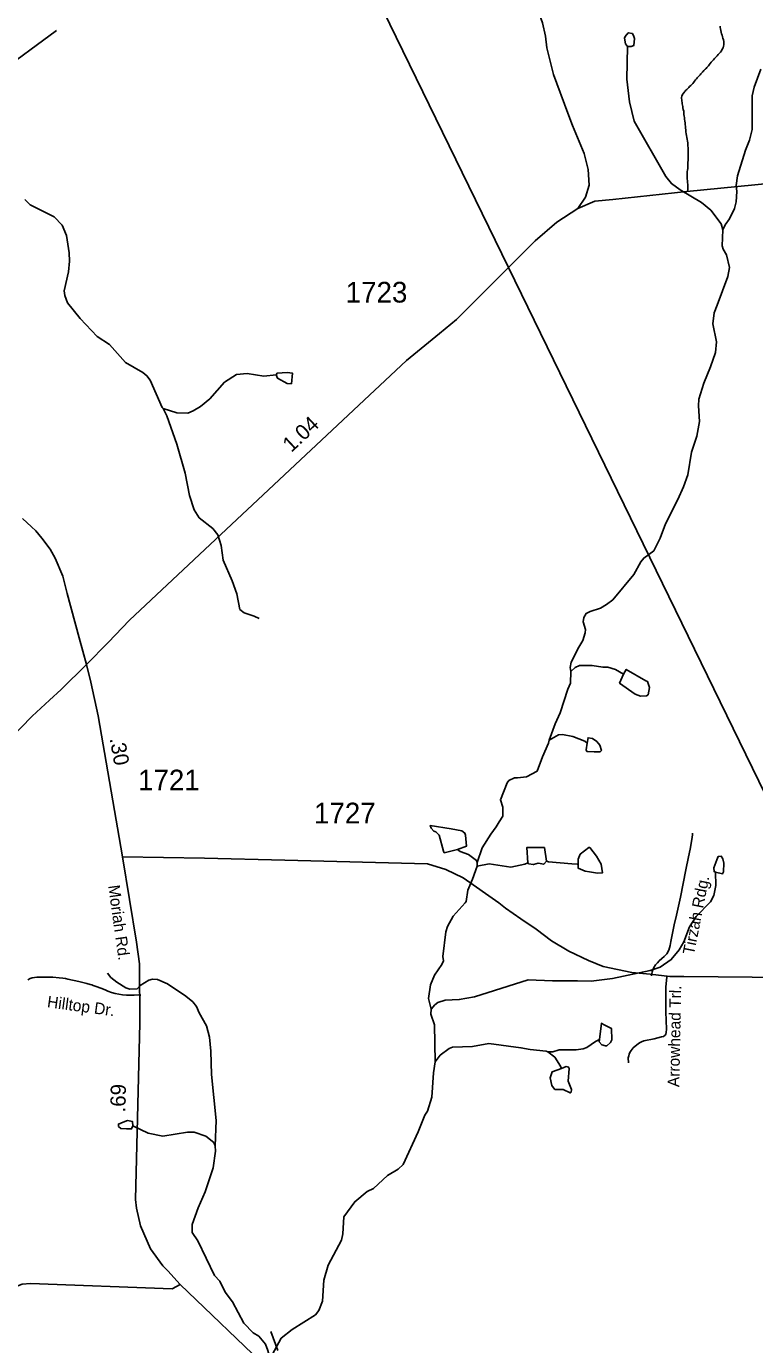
# Model space of a CAD drawing. Extents: x 1950930 to 2061844, y 904556 to 1017002.
# Drawn here: x 2039763 to 2045736, y 929421 to 940233 of the extents above; entities that cross this region are included whole.
import ezdxf

# ---------------------------------------------------------------- set-up
doc = ezdxf.new("R2010")
doc.units = 0
for name, color, linetype in [('Exist Hydrographic Creek Single Shore', 7, 'Continuous'), ('Exist Hydrographic Misc Water Feature', 7, 'Continuous'), ('Exist Road Non-System Type 51', 7, 'Continuous'), ('Exist Road Non-System Type 51 Label', 7, 'Continuous'), ('Exist Road Primary US Structure Standard Bridge CELL', 7, 'Continuous'), ('Exist Road Secondary Structure Culvert Number Label', 7, 'Continuous'), ('Exist Road Secondary Structure Pipe CELL', 7, 'Continuous'), ('Exist Road Secondary Type 51 Attributed', 7, 'Continuous'), ('Exist Road Secondary Type 51 Label', 7, 'Continuous'), ('Exist Road Secondary Type 51 Number Label', 7, 'Continuous'), ('Exist Utilities Electrical Transmission Line', 7, 'Continuous')]:
    doc.layers.add(name, color=color, linetype=linetype)

msp = doc.modelspace()

# ---------------------------------------------------------------- linework, layer by layer
at = {"layer": 'Exist Hydrographic Creek Single Shore'}
for points in [[(2045475, 938565), (2045461, 938613), (2045376, 938725), (2045300, 938788), (2045124, 938892), (2045054, 938944), (2045008, 939002), (2044749, 939457), (2044711, 939613), (2044688, 939801), (2044694, 940069)], [(2045475, 938565), (2045493, 938605), (2045530, 938655), (2045570, 938739), (2045584, 938795), (2045590, 938879), (2045584, 938927), (2045596, 939007), (2045660, 939219), (2045695, 939301), (2045715, 939387), (2045715, 939663), (2045731, 939735), (2045788, 939881)], [(2044229, 934942), (2044223, 934974), (2044231, 935020), (2044295, 935143), (2044327, 935196), (2044347, 935259), (2044349, 935286), (2044331, 935349), (2044336, 935386), (2044355, 935419), (2044386, 935435), (2044473, 935463), (2044522, 935491), (2044574, 935531), (2044744, 935739), (2044802, 935843), (2044826, 935872), (2044910, 935932), (2044961, 936036), (2045005, 936152), (2045107, 936352), (2045153, 936456), (2045188, 936556), (2045218, 936740), (2045262, 936872), (2045284, 936992), (2045275, 937120), (2045279, 937176), (2045319, 937307), (2045375, 937441), (2045414, 937559), (2045422, 937645), (2045394, 937793), (2045404, 937885), (2045428, 937948), (2045517, 938181), (2045529, 938257), (2045505, 938359), (2045477, 938405), (2045469, 938433), (2045475, 938565)], [(2044052, 934380), (2044100, 934514), (2044140, 934604), (2044204, 934798), (2044225, 934846), (2044229, 934942)], [(2043791, 934069), (2043865, 934078), (2043953, 934126), (2043995, 934242), (2044045, 934354), (2044052, 934380)], [(2043460, 933377), (2043500, 933497), (2043572, 933609), (2043616, 933669), (2043640, 933709), (2043670, 933757), (2043670, 933829), (2043651, 933889), (2043705, 934029), (2043721, 934049), (2043767, 934070), (2043791, 934069)], [(2043083, 932172), (2043062, 932260), (2043078, 932372), (2043110, 932452), (2043170, 932540), (2043184, 932568), (2043178, 932604), (2043203, 932808), (2043216, 932852), (2043263, 932936), (2043363, 933045), (2043371, 933057), (2043383, 933149), (2043423, 933239), (2043460, 933345)], [(2043117, 931740), (2043111, 932044), (2043081, 932132), (2043083, 932172)], [(2041772, 929274), (2041780, 929338), (2041854, 929474), (2041944, 929546), (2042133, 929666), (2042161, 929702), (2042191, 929778), (2042203, 929950), (2042238, 930072), (2042348, 930277), (2042358, 930329), (2042366, 930469), (2042456, 930593), (2042559, 930677), (2042610, 930703), (2042725, 930808), (2042811, 930860), (2042853, 930900), (2042977, 931168), (2043032, 931304), (2043054, 931336), (2043088, 931452), (2043102, 931652), (2043117, 931740)]]:
    msp.add_lwpolyline(points, dxfattribs=at)
at = {"layer": 'Exist Hydrographic Misc Water Feature'}
for points in [[(2044694, 940069), (2044678, 940089), (2044668, 940137), (2044674, 940151)], [(2044674, 940151), (2044700, 940181), (2044734, 940175), (2044746, 940151)], [(2044746, 940151), (2044752, 940133), (2044746, 940077), (2044722, 940067), (2044694, 940069)], [(2039750, 938812), (2039794, 938770), (2039991, 938670), (2040057, 938602), (2040093, 938519), (2040115, 938375), (2040117, 938307), (2040109, 938221), (2040074, 938063), (2040078, 938026), (2040100, 937965), (2040204, 937837), (2040344, 937689), (2040446, 937623), (2040577, 937476), (2040717, 937394), (2040751, 937368), (2040777, 937332), (2040877, 937108), (2040885, 937098)], [(2040885, 937098), (2040996, 937064), (2041087, 937062), (2041131, 937079), (2041191, 937115), (2041267, 937179), (2041389, 937315), (2041485, 937379), (2041573, 937387), (2041711, 937364), (2041813, 937374)], [(2041813, 937374), (2041821, 937390), (2041903, 937394)], [(2041903, 937394), (2041945, 937390), (2041937, 937302), (2041903, 937304)], [(2041903, 937304), (2041823, 937348), (2041813, 937374)], [(2040885, 937098), (2040916, 937040), (2040996, 936806), (2041066, 936568), (2041101, 936386), (2041139, 936267), (2041181, 936203), (2041293, 936115), (2041333, 936063), (2041361, 935975), (2041376, 935855), (2041452, 935687), (2041488, 935579), (2041514, 935451), (2041549, 935423), (2041631, 935396), (2041671, 935377)], [(2044229, 934942), (2044263, 934975), (2044299, 934991), (2044403, 934991), (2044491, 934979), (2044531, 934979), (2044595, 934959), (2044660, 934919)], [(2044756, 934757), (2044629, 934847), (2044660, 934919)], [(2044660, 934919), (2044683, 934959), (2044843, 934865)], [(2044843, 934865), (2044857, 934861), (2044875, 934812), (2044862, 934751), (2044848, 934742), (2044800, 934739), (2044756, 934757)], [(2044052, 934380), (2044128, 934422), (2044160, 934426), (2044244, 934410), (2044343, 934370), (2044363, 934355)], [(2044363, 934355), (2044370, 934399), (2044406, 934393), (2044443, 934367)], [(2044443, 934367), (2044467, 934339), (2044479, 934295), (2044469, 934283), (2044419, 934283)], [(2044419, 934283), (2044361, 934287), (2044353, 934299), (2044363, 934355)], [(2043246, 933652), (2043076, 933680), (2043084, 933656), (2043106, 933632), (2043120, 933626)], [(2043120, 933626), (2043148, 933600), (2043184, 933468), (2043190, 933456), (2043300, 933481)], [(2043300, 933481), (2043372, 933509), (2043364, 933601), (2043358, 933617), (2043334, 933635), (2043246, 933652)], [(2043876, 933374), (2043868, 933500), (2043948, 933500)], [(2043948, 933500), (2044012, 933498), (2044028, 933386)], [(2044290, 933358), (2044288, 933402), (2044306, 933444), (2044376, 933498), (2044384, 933499), (2044438, 933427)], [(2043460, 933377), (2043456, 933393), (2043390, 933441), (2043320, 933465), (2043300, 933481)], [(2044438, 933427), (2044476, 933363), (2044489, 933291), (2044448, 933287), (2044382, 933298)], [(2045426, 933397), (2045402, 933332), (2045404, 933301), (2045416, 933296)], [(2045484, 933371), (2045476, 933407), (2045462, 933427), (2045438, 933425), (2045426, 933397)], [(2043083, 932172), (2043113, 932208), (2043139, 932228), (2043198, 932248), (2043314, 932252), (2043438, 932273), (2043878, 932414), (2044078, 932406), (2044282, 932406), (2044394, 932403), (2044570, 932425), (2044878, 932489), (2044960, 932516), (2045052, 932580), (2045116, 932660), (2045154, 932724), (2045201, 932848), (2045257, 932932), (2045373, 933053), (2045401, 933104), (2045417, 933188), (2045416, 933296)], [(2043460, 933345), (2043460, 933377)], [(2043460, 933345), (2043559, 933365), (2043736, 933337), (2043851, 933362), (2043876, 933374)], [(2044028, 933386), (2044006, 933362), (2043960, 933370), (2043922, 933358), (2043882, 933366), (2043876, 933374)], [(2044028, 933386), (2044045, 933380), (2044237, 933366), (2044282, 933363), (2044290, 933358)], [(2044382, 933298), (2044345, 933306), (2044289, 933328), (2044290, 933358)], [(2045416, 933296), (2045473, 933283), (2045480, 933299), (2045484, 933371)], [(2041311, 931051), (2041320, 931259), (2041280, 931637), (2041277, 931829), (2041265, 931943), (2041241, 932035), (2041179, 932142), (2041157, 932194), (2041127, 932234), (2041072, 932280), (2040920, 932380), (2040838, 932416), (2040798, 932420), (2040766, 932412), (2040696, 932368), (2040672, 932340), (2040612, 932336), (2040580, 932347), (2040504, 932393), (2040456, 932433), (2040428, 932469)], [(2044465, 931925), (2044479, 932057), (2044497, 932047)], [(2044497, 932047), (2044561, 932015), (2044565, 931921), (2044555, 931899), (2044523, 931873), (2044513, 931873)], [(2043117, 931740), (2043157, 931796), (2043231, 931851), (2043259, 931860), (2043421, 931867), (2043557, 931891), (2043819, 931857), (2043895, 931842), (2044025, 931828), (2044041, 931822)], [(2044041, 931822), (2044081, 931822), (2044133, 931838), (2044273, 931838), (2044329, 931847), (2044359, 931859), (2044431, 931909), (2044465, 931925)], [(2044513, 931873), (2044483, 931881), (2044461, 931905), (2044465, 931925)], [(2044041, 931822), (2044097, 931778), (2044145, 931706), (2044153, 931686)], [(2044153, 931686), (2044075, 931658), (2044058, 931610), (2044074, 931546), (2044078, 931538)], [(2044232, 931492), (2044234, 931514), (2044208, 931582), (2044214, 931686), (2044210, 931698), (2044190, 931702), (2044153, 931686)], [(2044078, 931538), (2044098, 931514), (2044130, 931514), (2044166, 931514), (2044222, 931486), (2044232, 931492)], [(2040558, 931245), (2040518, 931231), (2040519, 931211), (2040539, 931195), (2040584, 931192)], [(2040635, 931215), (2040632, 931252), (2040592, 931259), (2040558, 931245)], [(2040584, 931192), (2040626, 931191), (2040635, 931215)], [(2041311, 931051), (2041301, 931079), (2041235, 931131), (2041140, 931164), (2041085, 931164), (2040883, 931132), (2040761, 931156), (2040635, 931215)], [(2041772, 929274), (2041744, 929374), (2041724, 929426), (2041670, 929490), (2041624, 929517), (2041547, 929597), (2041453, 929773), (2041393, 929853), (2041349, 929943), (2041307, 929989), (2041168, 930272), (2041122, 930340), (2041122, 930408), (2041172, 930544), (2041229, 930676), (2041295, 930871), (2041315, 931007), (2041311, 931051)]]:
    msp.add_lwpolyline(points, dxfattribs=at)
at = {"layer": 'Exist Road Non-System Type 51'}
for points in [[(2045308, 939857), (2045312, 939862), (2045316, 939867), (2045320, 939872), (2045324, 939877), (2045329, 939881), (2045332, 939882), (2045333, 939883), (2045333, 939883), (2045334, 939883), (2045334, 939883), (2045335, 939885), (2045338, 939889), (2045343, 939895), (2045350, 939902), (2045357, 939910), (2045364, 939919), (2045372, 939929), (2045380, 939939), (2045389, 939949), (2045399, 939960), (2045408, 939970), (2045418, 939981), (2045428, 939991), (2045438, 940002), (2045448, 940013), (2045457, 940023), (2045464, 940034), (2045471, 940045), (2045477, 940058), (2045481, 940070), (2045483, 940083), (2045484, 940097), (2045483, 940110), (2045480, 940124), (2045476, 940136), (2045473, 940148), (2045469, 940160), (2045465, 940173), (2045461, 940186), (2045458, 940200), (2045456, 940212), (2045454, 940224), (2045453, 940236)], [(2045187, 938887), (2045187, 938886), (2045186, 938885), (2045185, 938886), (2045186, 938887), (2045187, 938891), (2045188, 938898), (2045189, 938907), (2045189, 938916), (2045187, 938927), (2045187, 938938), (2045186, 938949), (2045186, 938960), (2045185, 938970), (2045184, 938981), (2045184, 938992), (2045183, 939004), (2045183, 939015), (2045183, 939029), (2045184, 939042), (2045186, 939055), (2045188, 939068), (2045188, 939081), (2045188, 939094), (2045189, 939107), (2045189, 939120), (2045190, 939132), (2045191, 939145), (2045191, 939158), (2045192, 939172), (2045191, 939186), (2045190, 939199), (2045190, 939212), (2045190, 939226), (2045190, 939240), (2045189, 939252), (2045188, 939265), (2045187, 939279), (2045185, 939293), (2045182, 939308), (2045179, 939322), (2045177, 939337), (2045175, 939353), (2045173, 939368), (2045172, 939384), (2045170, 939399), (2045169, 939413), (2045167, 939428), (2045165, 939442), (2045164, 939457), (2045162, 939471), (2045160, 939485), (2045158, 939498), (2045156, 939511), (2045155, 939525), (2045154, 939538), (2045151, 939551), (2045148, 939564), (2045146, 939576), (2045145, 939588), (2045143, 939599), (2045142, 939610), (2045140, 939621), (2045138, 939630), (2045137, 939641), (2045137, 939651), (2045138, 939661), (2045142, 939670), (2045146, 939678), (2045150, 939684), (2045152, 939686), (2045152, 939687), (2045154, 939688), (2045155, 939688), (2045156, 939688), (2045155, 939689), (2045155, 939688), (2045156, 939689), (2045158, 939692), (2045162, 939697), (2045167, 939702), (2045173, 939709), (2045180, 939716), (2045188, 939723), (2045195, 939731), (2045203, 939740), (2045212, 939748), (2045220, 939757), (2045228, 939766), (2045236, 939776), (2045244, 939785), (2045252, 939794), (2045259, 939802), (2045266, 939811), (2045273, 939820), (2045281, 939828), (2045288, 939836), (2045295, 939844), (2045302, 939851), (2045308, 939857)], [(2044891, 932447), (2044896, 932480), (2044901, 932496), (2044910, 932514), (2044924, 932536), (2044938, 932552), (2044954, 932568), (2044976, 932588), (2044995, 932604), (2045015, 932627), (2045032, 932658), (2045044, 932696), (2045048, 932729), (2045076, 932865), (2045094, 932945), (2045128, 933092), (2045172, 933315), (2045194, 933421), (2045207, 933486), (2045220, 933563), (2045226, 933602), (2045227, 933616)], [(2040703, 932289), (2040682, 932290), (2040648, 932288), (2040617, 932287), (2040584, 932288), (2040551, 932291), (2040520, 932296), (2040492, 932301), (2040460, 932310), (2040432, 932320), (2040415, 932328), (2040382, 932341), (2040328, 932362), (2040312, 932367), (2040299, 932372), (2040286, 932376), (2040258, 932384), (2040204, 932398), (2040168, 932406), (2040142, 932411), (2040102, 932420), (2040084, 932424), (2040063, 932427), (2040031, 932431), (2039981, 932434), (2039940, 932436), (2039894, 932436), (2039849, 932434), (2039829, 932432), (2039811, 932429), (2039793, 932423), (2039775, 932414)], [(2045017, 932438), (2045008, 932354), (2045007, 932270), (2045009, 932150), (2045012, 932008), (2045011, 931982), (2045008, 931969), (2045001, 931960), (2044988, 931950), (2044973, 931945), (2044913, 931930), (2044826, 931912), (2044807, 931906), (2044792, 931898), (2044770, 931881), (2044740, 931855), (2044723, 931833), (2044713, 931817), (2044706, 931805), (2044703, 931789), (2044699, 931775), (2044701, 931733)]]:
    msp.add_lwpolyline(points, dxfattribs=at)
at = {"layer": 'Exist Road Secondary Structure Culvert Number Label'}
msp.add_line((2037528, 938381), (2040010, 940199), dxfattribs=at)
at = {"layer": 'Exist Road Secondary Structure Pipe CELL'}
msp.add_line((2041768, 929529), (2041824, 929372), dxfattribs=at)
at = {"layer": 'Exist Road Secondary Type 51 Attributed'}
for points in [[(2044286, 938739), (2044349, 938832), (2044378, 938932), (2044371, 939060), (2044339, 939190), (2044242, 939421), (2044205, 939521), (2044085, 939838), (2044031, 940056), (2044022, 940154), (2043996, 940262), (2043857, 940650), (2043693, 941009), (2043674, 941162), (2043684, 941433), (2043691, 941522), (2043676, 941721), (2043666, 941905), (2043607, 942279)], [(2048645, 942026), (2048689, 941625), (2048722, 941538), (2048759, 941466), (2048854, 941259), (2048905, 941159), (2048961, 940991), (2048977, 940778), (2048953, 940656), (2048490, 939609), (2048427, 939346), (2048385, 939201), (2048340, 939129), (2048309, 939107), (2047950, 939058), (2047744, 939044), (2046964, 939012), (2046296, 938987), (2045180, 938880), (2044572, 938812), (2044424, 938799), (2044286, 938739)], [(2044286, 938739), (2044113, 938627), (2043935, 938474), (2043717, 938255), (2043292, 937830), (2043151, 937715), (2042880, 937493), (2041313, 936026), (2040608, 935364), (2040435, 935179), (2040257, 934999)], [(2040257, 934999), (2040195, 935218), (2040098, 935583), (2040061, 935725), (2040000, 935872), (2039958, 935945), (2039891, 936035), (2039840, 936096), (2039805, 936129), (2039730, 936196)], [(2040257, 934999), (2040049, 934795), (2039952, 934708), (2039811, 934575), (2039626, 934387), (2039003, 933836), (2038919, 933758), (2038531, 933408), (2038328, 933214), (2037831, 932769), (2037642, 932594), (2037135, 932132)], [(2040551, 933421), (2040352, 934578), (2040291, 934855), (2040257, 934999)], [(2040551, 933421), (2041224, 933410), (2041884, 933396), (2043054, 933366), (2043203, 933317), (2043346, 933250), (2043637, 933045), (2043694, 933000), (2043819, 932915), (2043945, 932830), (2044069, 932733), (2044212, 932649), (2044374, 932572), (2044495, 932524), (2044729, 932473), (2044878, 932459), (2045041, 932440), (2045154, 932440), (2046557, 932427)], [(2041024, 929915), (2040923, 930026), (2040883, 930068), (2040780, 930208), (2040700, 930397), (2040665, 930541), (2040659, 930613), (2040693, 932057), (2040690, 932545), (2040667, 932722), (2040551, 933421)], [(2041024, 929915), (2040958, 929878), (2039797, 929922), (2039728, 929918), (2039637, 929883), (2039549, 929795), (2039529, 929747), (2039513, 929651), (2039242, 927015)], [(2043755, 926213), (2043427, 926601), (2042979, 927304), (2042780, 927809), (2042551, 928359), (2042471, 928507), (2042134, 928840), (2041748, 929221), (2041024, 929915)]]:
    msp.add_lwpolyline(points, dxfattribs=at)
at = {"layer": 'Exist Utilities Electrical Transmission Line'}
for p, q in [((2043717, 938255), (2041588, 942624)), ((2046557, 932427), (2043717, 938255))]:
    msp.add_line(p, q, dxfattribs=at)

# ---------------------------------------------------------------- texts
at = {"layer": 'Exist Road Non-System Type 51 Label'}
for s, rotation, p in [('Tirzah Rdg.', 78.8072, (2045238, 932614)), ('Arrowhead Trl.', 88.8804, (2045118, 931533)), ('Hilltop Dr.', 352.327, (2039929, 932189))]:
    msp.add_text(s, height=95, rotation=rotation, dxfattribs=at).set_placement(p)
at = {"layer": 'Exist Road Primary US Structure Standard Bridge CELL'}
for s, rotation, p in [('1.04', 43.1198, (2041936, 936734)), ('.30', 280.2758, (2040445, 934392)), ('.69', 88.6788, (2040575, 931325))]:
    msp.add_text(s, height=125, rotation=rotation, dxfattribs=at).set_placement(p)
at = {"layer": 'Exist Road Secondary Type 51 Label'}
msp.add_text('Moriah Rd.', height=95, rotation=277.8837, dxfattribs=at).set_placement((2040434, 933185))
at = {"layer": 'Exist Road Secondary Type 51 Number Label'}
for s, p in [('1723', (2042382, 937968)), ('1721', (2040679, 933967)), ('1727', (2042122, 933696))]:
    msp.add_text(s, height=170, dxfattribs=at).set_placement(p)

doc.saveas('drawing.dxf')
